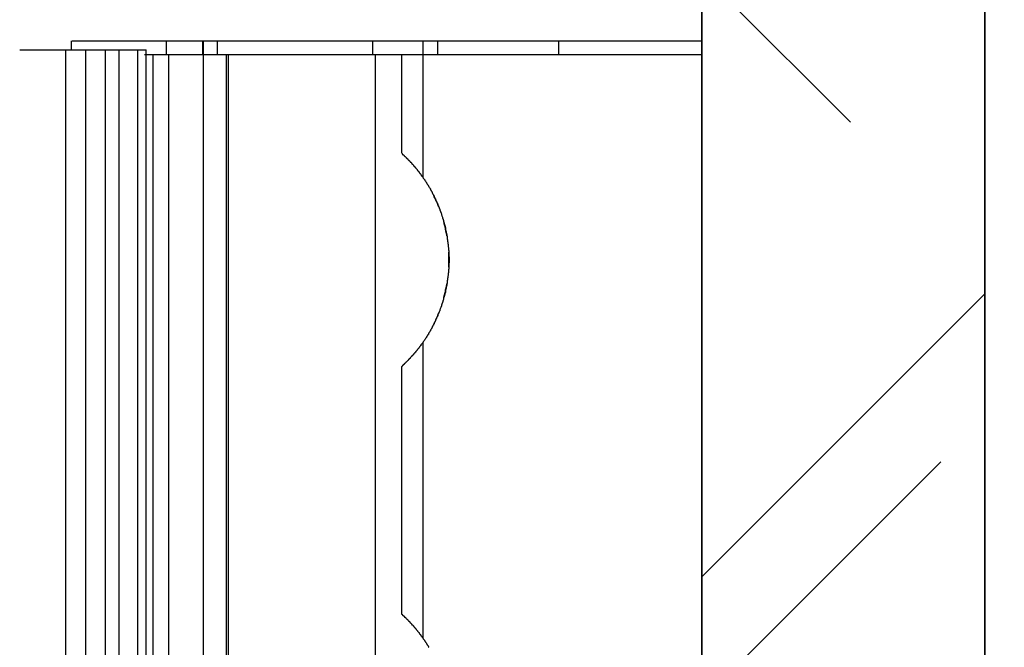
# Model space of a CAD drawing. Extents: x 2 to 87, y -108 to 11.
# Tile 287 of 352: x 43.537 to 43.885, y -34.527 to -34.306. Entities that reach past the tile are written whole.
import ezdxf

# ---------------------------------------------------------------- set-up
doc = ezdxf.new("R2010")
doc.units = 0
doc.header["$MEASUREMENT"] = 0
doc.linetypes.add('DOT', pattern=[0.25, 0, -0.25])
doc.linetypes.add('HIDDEN', pattern=[0.375, 0.25, -0.125])
for name, color, linetype in [('12', 7, 'CONTINUOUS'), ('18', 7, 'CONTINUOUS'), ('20', 7, 'CONTINUOUS'), ('6', 7, 'CONTINUOUS'), ('8', 7, 'CONTINUOUS')]:
    doc.layers.add(name, color=color, linetype=linetype)

msp = doc.modelspace()

# ---------------------------------------------------------------- linework, layer by layer
at = {"layer": '12', "color": 1, "linetype": 'HIDDEN'}
msp.add_lwpolyline([(43.8776, -37.2275), (43.7776, -37.2275), (43.7776, -33.1075), (43.8776, -33.1075)], close=True, dxfattribs=at)
at = {"layer": '18', "color": 7, "linetype": 'Continuous'}
msp.add_line((43.7776, -34.5025), (43.8776, -34.4025), dxfattribs=at)
at = {"layer": '18', "color": 1, "linetype": 'Continuous'}
msp.add_lwpolyline([(43.8776, -37.2275), (43.7776, -37.2275), (43.7776, -33.1075), (43.8776, -33.1075)], close=True, dxfattribs=at)
at = {"layer": '20', "color": 62, "linetype": 'Continuous'}
for p, q in [((43.5548, -34.3131), (43.5548, -34.3163)), ((43.5551, -34.3131), (43.5885, -34.3131)), ((43.5885, -34.3131), (43.6012, -34.3131)), ((43.5885, -34.3179), (43.5885, -34.3131)), ((43.6006, -34.3131), (43.6065, -34.3131)), ((43.6012, -34.3131), (43.6013, -34.3131)), ((43.6012, -34.3131), (43.6012, -34.3179)), ((43.6015, -34.6275), (43.6015, -34.3131)), ((43.6065, -34.3131), (43.6614, -34.3131)), ((43.6065, -34.3179), (43.6065, -34.3131)), ((43.6614, -34.3131), (43.6793, -34.3131)), ((43.6614, -34.3179), (43.6614, -34.3131)), ((43.6791, -34.3131), (43.6791, -34.3614)), ((43.6792, -34.3131), (43.6844, -34.3131)), ((43.6844, -34.3131), (43.7271, -34.3131)), ((43.6844, -34.3179), (43.6844, -34.3131)), ((43.7271, -34.3131), (43.7776, -34.3131)), ((43.7271, -34.3179), (43.7271, -34.3131)), ((43.5367, -34.3163), (43.5528, -34.3163)), ((43.5528, -34.3163), (43.56, -34.3163)), ((43.5528, -34.3163), (43.5528, -34.6243)), ((43.56, -34.3163), (43.5669, -34.3163)), ((43.56, -34.6243), (43.56, -34.3163)), ((43.5669, -34.3163), (43.5718, -34.3163)), ((43.5669, -34.6243), (43.5669, -34.3163)), ((43.5718, -34.3163), (43.5784, -34.3163)), ((43.5718, -34.6243), (43.5718, -34.3163)), ((43.5784, -34.3163), (43.5813, -34.3163)), ((43.5784, -34.6243), (43.5784, -34.3163)), ((43.5813, -34.6243), (43.5813, -34.3163)), ((43.5807, -34.3179), (43.5838, -34.3179)), ((43.5838, -34.3179), (43.5893, -34.3179)), ((43.5838, -34.6227), (43.5838, -34.3179)), ((43.5893, -34.3179), (43.6097, -34.3179)), ((43.5893, -34.6227), (43.5893, -34.3179)), ((43.6097, -34.3179), (43.6103, -34.3179)), ((43.6097, -34.6227), (43.6097, -34.3179)), ((43.6098, -34.3179), (43.6623, -34.3179)), ((43.6104, -34.6227), (43.6104, -34.3179)), ((43.6623, -34.3179), (43.6715, -34.3179)), ((43.6623, -34.6227), (43.6623, -34.3179)), ((43.6715, -34.3179), (43.6715, -34.3527)), ((43.6715, -34.3179), (43.6787, -34.3179)), ((43.6787, -34.3179), (43.7776, -34.3179)), ((43.6791, -34.4196), (43.6791, -34.5242)), ((43.6715, -34.4282), (43.6715, -34.5156))]:
    msp.add_line(p, q, dxfattribs=at)
for points in [[(43.6716, -34.3528), (43.6716, -34.3529), (43.6716, -34.3529), (43.6716, -34.3529), (43.6716, -34.3529), (43.6716, -34.3529), (43.6716, -34.3529), (43.6717, -34.3529), (43.6717, -34.3529), (43.6717, -34.3529), (43.6717, -34.3529), (43.6717, -34.353), (43.6717, -34.353), (43.6717, -34.353), (43.6718, -34.353), (43.6718, -34.353), (43.6718, -34.353), (43.6718, -34.353), (43.6718, -34.3531), (43.6718, -34.3531), (43.6718, -34.3531), (43.6719, -34.3531), (43.6719, -34.3531), (43.6719, -34.3531), (43.6719, -34.3532), (43.6719, -34.3532), (43.672, -34.3532), (43.672, -34.3532), (43.672, -34.3532), (43.672, -34.3532), (43.672, -34.3533), (43.6721, -34.3533), (43.6721, -34.3533), (43.6721, -34.3533), (43.6721, -34.3533), (43.6721, -34.3534), (43.6722, -34.3534), (43.6722, -34.3534), (43.6722, -34.3534), (43.6722, -34.3534), (43.6723, -34.3535), (43.6723, -34.3535), (43.6723, -34.3535), (43.6723, -34.3535), (43.6724, -34.3536), (43.6724, -34.3536), (43.6724, -34.3536), (43.6724, -34.3536), (43.6725, -34.3537), (43.6725, -34.3537), (43.6725, -34.3537), (43.6725, -34.3537), (43.6726, -34.3538), (43.6726, -34.3538), (43.6726, -34.3538), (43.6726, -34.3538), (43.6727, -34.3539), (43.6727, -34.3539), (43.6727, -34.3539), (43.6728, -34.3539), (43.6728, -34.354), (43.6728, -34.354), (43.6728, -34.354), (43.6729, -34.3541), (43.6729, -34.3541), (43.6729, -34.3541), (43.673, -34.3542), (43.673, -34.3542), (43.673, -34.3542), (43.6731, -34.3542), (43.6731, -34.3543), (43.6731, -34.3543), (43.6732, -34.3543), (43.6732, -34.3544), (43.6733, -34.3544), (43.6733, -34.3545), (43.6733, -34.3545), (43.6734, -34.3545), (43.6734, -34.3546), (43.6734, -34.3546), (43.6735, -34.3547), (43.6735, -34.3547), (43.6735, -34.3547), (43.6736, -34.3548), (43.6736, -34.3548), (43.6737, -34.3548), (43.6737, -34.3549), (43.6737, -34.3549), (43.6738, -34.3549), (43.6738, -34.355), (43.6738, -34.355), (43.6739, -34.3551), (43.6739, -34.3551), (43.674, -34.3551), (43.674, -34.3552), (43.674, -34.3552), (43.6741, -34.3553), (43.6741, -34.3553), (43.6742, -34.3553), (43.6742, -34.3554), (43.6742, -34.3554), (43.6743, -34.3555), (43.6743, -34.3555), (43.6744, -34.3556), (43.6744, -34.3556), (43.6744, -34.3556), (43.6745, -34.3557), (43.6745, -34.3557), (43.6746, -34.3558), (43.6746, -34.3558), (43.6746, -34.3559), (43.6747, -34.3559), (43.6747, -34.356), (43.6748, -34.356), (43.6748, -34.356), (43.6749, -34.3561), (43.6749, -34.3561), (43.6749, -34.3562), (43.675, -34.3562), (43.675, -34.3563), (43.6751, -34.3563), (43.6751, -34.3564), (43.6752, -34.3564), (43.6752, -34.3565), (43.6752, -34.3565), (43.6753, -34.3566), (43.6753, -34.3566), (43.6754, -34.3567), (43.6754, -34.3567), (43.6755, -34.3568), (43.6755, -34.3568), (43.6756, -34.3569), (43.6756, -34.3569), (43.6756, -34.357), (43.6757, -34.357), (43.6757, -34.3571), (43.6758, -34.3571), (43.6758, -34.3572), (43.6759, -34.3572), (43.6759, -34.3573), (43.676, -34.3573), (43.676, -34.3574), (43.6761, -34.3574), (43.6761, -34.3575), (43.6761, -34.3576), (43.6762, -34.3576), (43.6762, -34.3577), (43.6763, -34.3577), (43.6763, -34.3578), (43.6764, -34.3578), (43.6764, -34.3579), (43.6765, -34.3579), (43.6765, -34.358), (43.6766, -34.3581), (43.6766, -34.3581), (43.6767, -34.3582), (43.6767, -34.3582), (43.6768, -34.3583), (43.6768, -34.3583), (43.6769, -34.3584), (43.6769, -34.3585), (43.677, -34.3585), (43.677, -34.3586), (43.677, -34.3586), (43.6771, -34.3587), (43.6771, -34.3588), (43.6772, -34.3588), (43.6772, -34.3589), (43.6773, -34.3589), (43.6773, -34.359), (43.6774, -34.3591), (43.6774, -34.3591), (43.6775, -34.3592), (43.6776, -34.3593), (43.6776, -34.3594), (43.6777, -34.3594), (43.6777, -34.3595), (43.6778, -34.3596), (43.6778, -34.3596), (43.6779, -34.3597), (43.6779, -34.3598), (43.678, -34.3598), (43.678, -34.3599), (43.6781, -34.36), (43.6781, -34.36), (43.6782, -34.3601), (43.6782, -34.3602), (43.6783, -34.3602), (43.6783, -34.3603), (43.6784, -34.3604), (43.6784, -34.3604), (43.6785, -34.3605), (43.6785, -34.3606), (43.6786, -34.3606), (43.6786, -34.3607), (43.6787, -34.3608)], [(43.6787, -34.3608), (43.6787, -34.3609), (43.6788, -34.361), (43.6789, -34.3611), (43.679, -34.3612), (43.6791, -34.3613), (43.6792, -34.3615), (43.6792, -34.3616), (43.6793, -34.3617), (43.6794, -34.3618), (43.6795, -34.3619), (43.6796, -34.362), (43.6796, -34.3621), (43.6797, -34.3623), (43.6798, -34.3624), (43.6799, -34.3625), (43.68, -34.3626), (43.68, -34.3627), (43.6801, -34.3629), (43.6802, -34.363), (43.6803, -34.3631), (43.6803, -34.3632), (43.6804, -34.3633), (43.6805, -34.3635), (43.6806, -34.3636), (43.6806, -34.3637), (43.6807, -34.3638), (43.6808, -34.3639), (43.6809, -34.3641), (43.6809, -34.3642), (43.681, -34.3643), (43.6811, -34.3644), (43.6812, -34.3646), (43.6812, -34.3647), (43.6813, -34.3648), (43.6814, -34.3649), (43.6815, -34.3651), (43.6815, -34.3652), (43.6816, -34.3653), (43.6817, -34.3654), (43.6817, -34.3656), (43.6818, -34.3657), (43.6819, -34.3658), (43.682, -34.3659), (43.682, -34.3661), (43.6821, -34.3662), (43.6822, -34.3663), (43.6822, -34.3664), (43.6823, -34.3666), (43.6824, -34.3667), (43.6824, -34.3668), (43.6825, -34.367), (43.6826, -34.3671), (43.6826, -34.3672), (43.6827, -34.3674), (43.6828, -34.3675), (43.6828, -34.3676), (43.6829, -34.3677), (43.683, -34.3679), (43.683, -34.368), (43.6831, -34.3681), (43.6832, -34.3683), (43.6832, -34.3684), (43.6833, -34.3685), (43.6833, -34.3687), (43.6834, -34.3688), (43.6835, -34.3689), (43.6835, -34.3691), (43.6836, -34.3692), (43.6837, -34.3694), (43.6837, -34.3695), (43.6838, -34.3696), (43.6838, -34.3698), (43.6839, -34.3699), (43.684, -34.37), (43.684, -34.3702), (43.6841, -34.3703), (43.6841, -34.3705), (43.6842, -34.3706), (43.6843, -34.3707), (43.6843, -34.3709), (43.6844, -34.371), (43.6844, -34.3712), (43.6845, -34.3713), (43.6846, -34.3714), (43.6846, -34.3716), (43.6847, -34.3717), (43.6847, -34.3719), (43.6848, -34.372), (43.6848, -34.3722), (43.6849, -34.3723), (43.6849, -34.3724), (43.685, -34.3726), (43.6851, -34.3727), (43.6851, -34.3729), (43.6852, -34.373), (43.6852, -34.3732), (43.6853, -34.3733), (43.6853, -34.3734), (43.6854, -34.3737), (43.6855, -34.3739), (43.6855, -34.374), (43.6856, -34.3742), (43.6856, -34.3743), (43.6857, -34.3745), (43.6857, -34.3746), (43.6858, -34.3748), (43.6858, -34.3749), (43.6859, -34.3751), (43.6859, -34.3752), (43.686, -34.3754), (43.686, -34.3755), (43.686, -34.3757), (43.6861, -34.3758), (43.6861, -34.376), (43.6862, -34.3761), (43.6862, -34.3763), (43.6863, -34.3764), (43.6863, -34.3766), (43.6864, -34.3767), (43.6864, -34.3769), (43.6864, -34.377), (43.6865, -34.3772), (43.6865, -34.3773), (43.6866, -34.3775), (43.6866, -34.3776), (43.6866, -34.3778), (43.6867, -34.3779), (43.6867, -34.3781), (43.6868, -34.3782), (43.6868, -34.3784), (43.6868, -34.3785), (43.6869, -34.3787), (43.6869, -34.3788), (43.6869, -34.379), (43.687, -34.3791), (43.687, -34.3793), (43.687, -34.3794), (43.6871, -34.3796), (43.6871, -34.3797), (43.6871, -34.3799), (43.6872, -34.3801), (43.6872, -34.3802), (43.6872, -34.3804), (43.6873, -34.3805), (43.6873, -34.3807), (43.6873, -34.3808), (43.6874, -34.381), (43.6874, -34.3811), (43.6874, -34.3813), (43.6875, -34.3815), (43.6875, -34.3816), (43.6875, -34.3818), (43.6875, -34.3819), (43.6876, -34.3821), (43.6876, -34.3822), (43.6876, -34.3824), (43.6876, -34.3826), (43.6877, -34.3827), (43.6877, -34.3829), (43.6877, -34.383), (43.6877, -34.3832), (43.6878, -34.3833), (43.6878, -34.3835), (43.6878, -34.3837), (43.6878, -34.3838), (43.6878, -34.384), (43.6879, -34.3841), (43.6879, -34.3843), (43.6879, -34.3845), (43.6879, -34.3846), (43.6879, -34.3848), (43.688, -34.3849), (43.688, -34.3851), (43.688, -34.3853), (43.688, -34.3854), (43.688, -34.3856), (43.688, -34.3857), (43.688, -34.3859), (43.6881, -34.3861), (43.6881, -34.3862), (43.6881, -34.3864), (43.6881, -34.3865), (43.6881, -34.3867), (43.6881, -34.3869), (43.6881, -34.387), (43.6882, -34.3872), (43.6882, -34.3873), (43.6882, -34.3875), (43.6882, -34.3877), (43.6882, -34.3878), (43.6882, -34.388), (43.6882, -34.3881), (43.6882, -34.3883), (43.6882, -34.3885), (43.6882, -34.3886), (43.6882, -34.3888), (43.6882, -34.3889), (43.6882, -34.3891), (43.6882, -34.3893), (43.6883, -34.3894), (43.6883, -34.3896), (43.6883, -34.3897), (43.6883, -34.3899), (43.6883, -34.3901), (43.6883, -34.3902), (43.6883, -34.3904), (43.6883, -34.3905), (43.6883, -34.3907), (43.6883, -34.3909), (43.6883, -34.391), (43.6883, -34.3912), (43.6883, -34.3913), (43.6883, -34.3915), (43.6882, -34.3917), (43.6882, -34.3918), (43.6882, -34.392), (43.6882, -34.3922), (43.6882, -34.3923), (43.6882, -34.3925), (43.6882, -34.3926), (43.6882, -34.3928), (43.6882, -34.393), (43.6882, -34.3931), (43.6882, -34.3933), (43.6882, -34.3934), (43.6882, -34.3936), (43.6882, -34.3938), (43.6881, -34.3939), (43.6881, -34.3941), (43.6881, -34.3942), (43.6881, -34.3944), (43.6881, -34.3946), (43.6881, -34.3947), (43.6881, -34.3949), (43.6881, -34.395), (43.688, -34.3952), (43.688, -34.3954), (43.688, -34.3955), (43.688, -34.3957), (43.688, -34.3958), (43.688, -34.396), (43.6879, -34.3962), (43.6879, -34.3963), (43.6879, -34.3965), (43.6879, -34.3966), (43.6879, -34.3968), (43.6878, -34.3969), (43.6878, -34.3971), (43.6878, -34.3973), (43.6878, -34.3974), (43.6878, -34.3976), (43.6877, -34.3977), (43.6877, -34.3979), (43.6877, -34.3981), (43.6877, -34.3982), (43.6876, -34.3984), (43.6876, -34.3985), (43.6876, -34.3987), (43.6876, -34.3988), (43.6875, -34.399), (43.6875, -34.3992), (43.6875, -34.3993), (43.6875, -34.3995), (43.6874, -34.3996), (43.6874, -34.3998), (43.6874, -34.3999), (43.6873, -34.4001), (43.6873, -34.4003), (43.6873, -34.4004), (43.6873, -34.4006), (43.6872, -34.4007), (43.6872, -34.4009), (43.6872, -34.401), (43.6871, -34.4012), (43.6871, -34.4013), (43.6871, -34.4015), (43.687, -34.4016), (43.687, -34.4018), (43.687, -34.402), (43.6869, -34.4021), (43.6869, -34.4023), (43.6868, -34.4024), (43.6868, -34.4026), (43.6868, -34.4027), (43.6867, -34.4029), (43.6867, -34.403), (43.6867, -34.4032), (43.6866, -34.4033), (43.6866, -34.4035), (43.6865, -34.4036), (43.6865, -34.4038), (43.6864, -34.4039), (43.6864, -34.4041), (43.6864, -34.4042), (43.6863, -34.4044), (43.6863, -34.4045), (43.6862, -34.4047), (43.6862, -34.4048), (43.6861, -34.405), (43.6861, -34.4051), (43.6861, -34.4053), (43.686, -34.4054), (43.686, -34.4056), (43.6859, -34.4057), (43.6859, -34.4059), (43.6858, -34.406), (43.6858, -34.4062), (43.6857, -34.4063), (43.6857, -34.4065), (43.6856, -34.4066), (43.6856, -34.4068), (43.6855, -34.4069), (43.6855, -34.4071), (43.6854, -34.4072), (43.6854, -34.4073), (43.6853, -34.4075), (43.6853, -34.4076), (43.6852, -34.4078), (43.6852, -34.4079), (43.6851, -34.4081), (43.6851, -34.4082), (43.685, -34.4084), (43.685, -34.4085), (43.6849, -34.4086), (43.6848, -34.4088), (43.6848, -34.4089), (43.6847, -34.4091), (43.6847, -34.4092), (43.6846, -34.4094), (43.6846, -34.4095), (43.6845, -34.4096), (43.6844, -34.4098), (43.6844, -34.4099), (43.6843, -34.4101), (43.6843, -34.4102), (43.6842, -34.4103), (43.6842, -34.4105), (43.6841, -34.4106), (43.684, -34.4108), (43.684, -34.4109), (43.6839, -34.411), (43.6839, -34.4112), (43.6838, -34.4113), (43.6837, -34.4114), (43.6837, -34.4116), (43.6836, -34.4117), (43.6835, -34.4119), (43.6835, -34.412), (43.6834, -34.4121), (43.6834, -34.4123), (43.6833, -34.4124), (43.6832, -34.4125), (43.6832, -34.4127), (43.6831, -34.4128), (43.683, -34.4129), (43.683, -34.4131), (43.6829, -34.4132), (43.6828, -34.4133), (43.6828, -34.4135), (43.6827, -34.4136), (43.6826, -34.4137), (43.6826, -34.4139), (43.6825, -34.414), (43.6824, -34.4141), (43.6824, -34.4142), (43.6823, -34.4144), (43.6822, -34.4145), (43.6822, -34.4146), (43.6821, -34.4148), (43.682, -34.4149), (43.682, -34.415), (43.6819, -34.4151), (43.6818, -34.4153), (43.6817, -34.4154), (43.6817, -34.4155), (43.6816, -34.4156), (43.6815, -34.4158), (43.6815, -34.4159), (43.6814, -34.416), (43.6813, -34.4161), (43.6812, -34.4163), (43.6812, -34.4164), (43.6811, -34.4165), (43.681, -34.4166), (43.681, -34.4168), (43.6809, -34.4169), (43.6808, -34.417), (43.6807, -34.4171), (43.6807, -34.4173), (43.6806, -34.4174), (43.6805, -34.4175), (43.6804, -34.4176), (43.6803, -34.4177), (43.6803, -34.4179), (43.6802, -34.418), (43.6801, -34.4181), (43.68, -34.4182), (43.68, -34.4183), (43.6799, -34.4185), (43.6798, -34.4186), (43.6797, -34.4187), (43.6796, -34.4188), (43.6796, -34.4189), (43.6795, -34.419), (43.6794, -34.4192), (43.6793, -34.4193), (43.6792, -34.4194), (43.6792, -34.4195), (43.6791, -34.4196), (43.679, -34.4197), (43.6789, -34.4199), (43.6788, -34.42), (43.6787, -34.4201)], [(43.6847, -34.3717), (43.6847, -34.3716), (43.6847, -34.3716), (43.6846, -34.3716), (43.6846, -34.3716), (43.6846, -34.3715), (43.6846, -34.3715), (43.6846, -34.3715), (43.6846, -34.3714), (43.6846, -34.3714), (43.6846, -34.3714), (43.6846, -34.3714), (43.6846, -34.3713), (43.6845, -34.3713), (43.6845, -34.3713), (43.6845, -34.3713), (43.6845, -34.3712), (43.6845, -34.3712), (43.6845, -34.3712), (43.6845, -34.3712), (43.6845, -34.3711), (43.6845, -34.3711), (43.6845, -34.3711), (43.6844, -34.3711), (43.6844, -34.371), (43.6844, -34.371), (43.6844, -34.371), (43.6844, -34.371), (43.6844, -34.3709), (43.6844, -34.3709), (43.6844, -34.3709), (43.6844, -34.3709), (43.6843, -34.3708), (43.6843, -34.3708), (43.6843, -34.3708), (43.6843, -34.3707), (43.6843, -34.3707), (43.6843, -34.3707), (43.6843, -34.3707), (43.6843, -34.3706), (43.6843, -34.3706), (43.6842, -34.3706), (43.6842, -34.3706), (43.6842, -34.3705), (43.6842, -34.3705), (43.6842, -34.3705), (43.6842, -34.3705), (43.6842, -34.3704), (43.6842, -34.3704), (43.6842, -34.3704), (43.6841, -34.3704), (43.6841, -34.3703), (43.6841, -34.3703), (43.6841, -34.3703), (43.6841, -34.3703), (43.6841, -34.3702), (43.6841, -34.3702), (43.6841, -34.3702), (43.6841, -34.3702), (43.684, -34.3701), (43.684, -34.3701), (43.684, -34.3701), (43.684, -34.3701), (43.684, -34.37), (43.684, -34.37), (43.684, -34.37), (43.684, -34.37), (43.684, -34.3699), (43.6839, -34.3699), (43.6839, -34.3699), (43.6839, -34.3699), (43.6839, -34.3698), (43.6839, -34.3698), (43.6839, -34.3698), (43.6839, -34.3698), (43.6839, -34.3697), (43.6839, -34.3697), (43.6838, -34.3697), (43.6838, -34.3697), (43.6838, -34.3696), (43.6838, -34.3696), (43.6838, -34.3696), (43.6838, -34.3696), (43.6838, -34.3695), (43.6838, -34.3695), (43.6837, -34.3695), (43.6837, -34.3695), (43.6837, -34.3694), (43.6837, -34.3694), (43.6837, -34.3694), (43.6837, -34.3694), (43.6837, -34.3693), (43.6837, -34.3693), (43.6837, -34.3693), (43.6836, -34.3693), (43.6836, -34.3692), (43.6836, -34.3691), (43.6836, -34.3691), (43.6836, -34.3691), (43.6835, -34.3691), (43.6835, -34.369), (43.6835, -34.369), (43.6835, -34.369), (43.6835, -34.369), (43.6835, -34.3689), (43.6835, -34.3689), (43.6835, -34.3689), (43.6834, -34.3689), (43.6834, -34.3688), (43.6834, -34.3688), (43.6834, -34.3688), (43.6834, -34.3688), (43.6834, -34.3687), (43.6834, -34.3687), (43.6834, -34.3687), (43.6833, -34.3687), (43.6833, -34.3686), (43.6833, -34.3686), (43.6833, -34.3686), (43.6833, -34.3686), (43.6833, -34.3685), (43.6833, -34.3685), (43.6833, -34.3685), (43.6832, -34.3685), (43.6832, -34.3684), (43.6832, -34.3684), (43.6832, -34.3684), (43.6832, -34.3684), (43.6832, -34.3683), (43.6832, -34.3683), (43.6832, -34.3683), (43.6831, -34.3683), (43.6831, -34.3682), (43.6831, -34.3682), (43.6831, -34.3682), (43.6831, -34.3682), (43.6831, -34.3681), (43.6831, -34.3681), (43.6831, -34.3681), (43.683, -34.3681), (43.683, -34.368), (43.683, -34.368), (43.683, -34.368), (43.683, -34.368), (43.683, -34.3679), (43.683, -34.3679), (43.683, -34.3679), (43.6829, -34.3679), (43.6829, -34.3678), (43.6829, -34.3678), (43.6829, -34.3678), (43.6829, -34.3678), (43.6829, -34.3677)], [(43.6864, -34.3767), (43.6864, -34.3768), (43.6864, -34.3768), (43.6864, -34.3768), (43.6864, -34.3768), (43.6864, -34.3768), (43.6864, -34.3769), (43.6864, -34.3769), (43.6864, -34.3769), (43.6864, -34.3769), (43.6864, -34.377), (43.6864, -34.377), (43.6865, -34.377), (43.6865, -34.377), (43.6865, -34.3771), (43.6865, -34.3771), (43.6865, -34.3771), (43.6865, -34.3771), (43.6865, -34.3772), (43.6865, -34.3772), (43.6865, -34.3772), (43.6865, -34.3772), (43.6865, -34.3773), (43.6865, -34.3773), (43.6865, -34.3773), (43.6865, -34.3773), (43.6865, -34.3774), (43.6865, -34.3774), (43.6866, -34.3774), (43.6866, -34.3774), (43.6866, -34.3775), (43.6866, -34.3775), (43.6866, -34.3775), (43.6866, -34.3775), (43.6866, -34.3776), (43.6866, -34.3776), (43.6866, -34.3776), (43.6866, -34.3776), (43.6866, -34.3777), (43.6866, -34.3777), (43.6866, -34.3777), (43.6866, -34.3777), (43.6866, -34.3777), (43.6867, -34.3778), (43.6867, -34.3778), (43.6867, -34.3778), (43.6867, -34.3778), (43.6867, -34.3779), (43.6867, -34.3779), (43.6867, -34.3779), (43.6867, -34.3779), (43.6867, -34.378), (43.6867, -34.378), (43.6867, -34.378), (43.6867, -34.378), (43.6867, -34.3781), (43.6867, -34.3781), (43.6867, -34.3781), (43.6867, -34.3781), (43.6868, -34.3782), (43.6868, -34.3782), (43.6868, -34.3782), (43.6868, -34.3782), (43.6868, -34.3783), (43.6868, -34.3783), (43.6868, -34.3783), (43.6868, -34.3783), (43.6868, -34.3784), (43.6868, -34.3784), (43.6868, -34.3784), (43.6868, -34.3784), (43.6868, -34.3785), (43.6868, -34.3785), (43.6868, -34.3785), (43.6868, -34.3785), (43.6868, -34.3786), (43.6869, -34.3786), (43.6869, -34.3786), (43.6869, -34.3786), (43.6869, -34.3787), (43.6869, -34.3787), (43.6869, -34.3787), (43.6869, -34.3787), (43.6869, -34.3788), (43.6869, -34.3788), (43.6869, -34.3788), (43.6869, -34.3788), (43.6869, -34.3789), (43.6869, -34.3789), (43.6869, -34.3789), (43.6869, -34.3789), (43.6869, -34.379), (43.6869, -34.379), (43.687, -34.379), (43.687, -34.379), (43.687, -34.3792), (43.687, -34.3793), (43.687, -34.3793), (43.687, -34.3793), (43.687, -34.3793), (43.687, -34.3794), (43.687, -34.3794), (43.687, -34.3794), (43.687, -34.3794), (43.6871, -34.3795), (43.6871, -34.3795), (43.6871, -34.3795), (43.6871, -34.3795), (43.6871, -34.3796), (43.6871, -34.3796), (43.6871, -34.3796), (43.6871, -34.3796), (43.6871, -34.3797), (43.6871, -34.3797), (43.6871, -34.3797), (43.6871, -34.3797), (43.6871, -34.3798), (43.6871, -34.3798), (43.6871, -34.3798), (43.6871, -34.3798), (43.6871, -34.3799)], [(43.6876, -34.3821), (43.6876, -34.382), (43.6875, -34.382), (43.6875, -34.382), (43.6875, -34.382), (43.6875, -34.3819), (43.6875, -34.3819), (43.6875, -34.3819), (43.6875, -34.3819), (43.6875, -34.3818), (43.6875, -34.3818), (43.6875, -34.3818), (43.6875, -34.3818), (43.6875, -34.3817), (43.6875, -34.3817), (43.6875, -34.3817), (43.6875, -34.3817), (43.6875, -34.3816), (43.6875, -34.3816), (43.6875, -34.3816), (43.6875, -34.3816), (43.6875, -34.3815), (43.6875, -34.3815), (43.6875, -34.3815), (43.6875, -34.3815), (43.6874, -34.3814), (43.6874, -34.3814), (43.6874, -34.3814), (43.6874, -34.3814), (43.6874, -34.3813), (43.6874, -34.3813), (43.6874, -34.3813), (43.6874, -34.3813), (43.6874, -34.3812), (43.6874, -34.3812), (43.6874, -34.3812), (43.6874, -34.3812), (43.6874, -34.3811), (43.6874, -34.3811), (43.6874, -34.3811), (43.6874, -34.3811), (43.6874, -34.381), (43.6874, -34.381), (43.6874, -34.381), (43.6874, -34.381), (43.6874, -34.3809), (43.6873, -34.3809), (43.6873, -34.3809), (43.6873, -34.3809), (43.6873, -34.3808), (43.6873, -34.3808), (43.6873, -34.3808), (43.6873, -34.3808), (43.6873, -34.3807), (43.6873, -34.3807), (43.6873, -34.3807), (43.6873, -34.3807), (43.6873, -34.3806), (43.6873, -34.3806), (43.6873, -34.3806), (43.6873, -34.3806), (43.6873, -34.3805), (43.6873, -34.3805), (43.6873, -34.3805), (43.6873, -34.3805), (43.6873, -34.3804), (43.6872, -34.3804), (43.6872, -34.3804), (43.6872, -34.3804), (43.6872, -34.3803), (43.6872, -34.3803), (43.6872, -34.3803), (43.6872, -34.3803), (43.6872, -34.3802), (43.6872, -34.3802), (43.6872, -34.3802), (43.6872, -34.3802), (43.6872, -34.3801), (43.6872, -34.3801), (43.6872, -34.3801), (43.6872, -34.3801), (43.6872, -34.38), (43.6872, -34.38), (43.6872, -34.38), (43.6872, -34.38), (43.6871, -34.3799), (43.6871, -34.3799), (43.6871, -34.3799), (43.6871, -34.3799), (43.6871, -34.3798), (43.6871, -34.3798), (43.6871, -34.3798), (43.6871, -34.3798), (43.6871, -34.3797), (43.6871, -34.3797), (43.6871, -34.3797), (43.6871, -34.3797), (43.6871, -34.3796), (43.6871, -34.3795), (43.6871, -34.3795), (43.687, -34.3795), (43.687, -34.3795), (43.687, -34.3794), (43.687, -34.3794), (43.687, -34.3794), (43.687, -34.3794), (43.687, -34.3793), (43.687, -34.3793), (43.687, -34.3793), (43.687, -34.3793), (43.687, -34.3792), (43.687, -34.3792), (43.687, -34.3792), (43.687, -34.3792), (43.687, -34.3791), (43.687, -34.3791), (43.687, -34.3791), (43.687, -34.3791), (43.6869, -34.379), (43.6869, -34.379), (43.6869, -34.379), (43.6869, -34.379), (43.6869, -34.3789), (43.6869, -34.3789), (43.6869, -34.3789), (43.6869, -34.3789), (43.6869, -34.3788), (43.6869, -34.3788), (43.6869, -34.3788), (43.6869, -34.3788), (43.6869, -34.3788), (43.6869, -34.3787), (43.6869, -34.3787), (43.6869, -34.3787), (43.6869, -34.3787), (43.6868, -34.3786), (43.6868, -34.3786), (43.6868, -34.3786), (43.6868, -34.3786), (43.6868, -34.3785), (43.6868, -34.3785), (43.6868, -34.3785), (43.6868, -34.3785), (43.6868, -34.3784), (43.6868, -34.3784), (43.6868, -34.3784), (43.6868, -34.3784), (43.6868, -34.3783), (43.6868, -34.3783), (43.6868, -34.3783), (43.6868, -34.3783), (43.6868, -34.3782), (43.6867, -34.3782), (43.6867, -34.3782), (43.6867, -34.3782), (43.6867, -34.3781), (43.6867, -34.3781), (43.6867, -34.3781), (43.6867, -34.3781), (43.6867, -34.378), (43.6867, -34.378), (43.6867, -34.378), (43.6867, -34.378), (43.6867, -34.3779), (43.6867, -34.3779), (43.6867, -34.3779), (43.6867, -34.3779), (43.6867, -34.3778), (43.6866, -34.3778), (43.6866, -34.3778), (43.6866, -34.3778), (43.6866, -34.3778), (43.6866, -34.3777), (43.6866, -34.3777), (43.6866, -34.3777), (43.6866, -34.3777), (43.6866, -34.3776), (43.6866, -34.3776), (43.6866, -34.3776), (43.6866, -34.3776), (43.6866, -34.3775), (43.6866, -34.3775), (43.6866, -34.3775), (43.6866, -34.3775), (43.6865, -34.3774)], [(43.6882, -34.3931), (43.6882, -34.393), (43.6882, -34.393), (43.6882, -34.393), (43.6882, -34.3929), (43.6882, -34.3929), (43.6882, -34.3929), (43.6882, -34.3928), (43.6882, -34.3928), (43.6882, -34.3928), (43.6882, -34.3927), (43.6882, -34.3927), (43.6882, -34.3927), (43.6882, -34.3926), (43.6882, -34.3926), (43.6882, -34.3926), (43.6882, -34.3925), (43.6882, -34.3925), (43.6882, -34.3925), (43.6882, -34.3924), (43.6882, -34.3924), (43.6882, -34.3924), (43.6882, -34.3923), (43.6882, -34.3923), (43.6882, -34.3923), (43.6882, -34.3922), (43.6882, -34.3922), (43.6882, -34.3922), (43.6882, -34.3921), (43.6882, -34.3921), (43.6882, -34.3921), (43.6882, -34.392), (43.6882, -34.392), (43.6882, -34.392), (43.6882, -34.3919), (43.6882, -34.3919), (43.6882, -34.3919), (43.6882, -34.3918), (43.6882, -34.3918), (43.6882, -34.3918), (43.6882, -34.3917), (43.6882, -34.3917), (43.6882, -34.3917), (43.6882, -34.3916), (43.6882, -34.3916), (43.6882, -34.3916), (43.6882, -34.3915), (43.6882, -34.3915), (43.6882, -34.3915), (43.6882, -34.3914), (43.6882, -34.3914), (43.6882, -34.3914), (43.6882, -34.3913), (43.6882, -34.3913), (43.6882, -34.3913), (43.6882, -34.3912), (43.6882, -34.3912), (43.6882, -34.3912), (43.6882, -34.3911), (43.6882, -34.3911), (43.6882, -34.3911), (43.6882, -34.391), (43.6882, -34.391), (43.6882, -34.391), (43.6882, -34.3909), (43.6882, -34.3909), (43.6882, -34.3909), (43.6882, -34.3908), (43.6882, -34.3908), (43.6882, -34.3908), (43.6882, -34.3907), (43.6882, -34.3907), (43.6882, -34.3907), (43.6882, -34.3906), (43.6882, -34.3906), (43.6882, -34.3906), (43.6882, -34.3905), (43.6882, -34.3905), (43.6882, -34.3905), (43.6882, -34.3904), (43.6882, -34.3904), (43.6882, -34.3904), (43.6882, -34.3903), (43.6882, -34.3903), (43.6882, -34.3903), (43.6882, -34.3902), (43.6882, -34.3902), (43.6882, -34.3902), (43.6882, -34.3901), (43.6882, -34.3901), (43.6882, -34.3901), (43.6882, -34.39), (43.6882, -34.39), (43.6882, -34.39), (43.6882, -34.3899), (43.6882, -34.3899), (43.6882, -34.3899), (43.6882, -34.3898), (43.6882, -34.3897), (43.6882, -34.3897), (43.6882, -34.3897), (43.6882, -34.3896), (43.6882, -34.3896), (43.6882, -34.3896), (43.6882, -34.3895), (43.6882, -34.3895), (43.6882, -34.3895), (43.6882, -34.3894), (43.6882, -34.3894), (43.6882, -34.3894), (43.6882, -34.3893), (43.6882, -34.3893), (43.6882, -34.3893), (43.6882, -34.3892), (43.6882, -34.3892), (43.6882, -34.3892), (43.6882, -34.3891), (43.6882, -34.3891), (43.6882, -34.3891), (43.6882, -34.389), (43.6882, -34.389), (43.6882, -34.389), (43.6882, -34.3889), (43.6882, -34.3889), (43.6882, -34.3889), (43.6882, -34.3888), (43.6882, -34.3888), (43.6882, -34.3888), (43.6882, -34.3887), (43.6882, -34.3887), (43.6882, -34.3887), (43.6882, -34.3886), (43.6882, -34.3886), (43.6882, -34.3886), (43.6882, -34.3885), (43.6882, -34.3885), (43.6882, -34.3885), (43.6882, -34.3884), (43.6882, -34.3884), (43.6882, -34.3884), (43.6882, -34.3883), (43.6882, -34.3883), (43.6882, -34.3883), (43.6882, -34.3882), (43.6882, -34.3882), (43.6882, -34.3882), (43.6882, -34.3881), (43.6882, -34.3881), (43.6882, -34.3881), (43.6882, -34.388), (43.6882, -34.388), (43.6882, -34.388), (43.6882, -34.3879), (43.6882, -34.3879), (43.6882, -34.3879), (43.6882, -34.3878)], [(43.6871, -34.4011), (43.6871, -34.4012), (43.6871, -34.4012), (43.6871, -34.4012), (43.6871, -34.4012), (43.6871, -34.4013), (43.6871, -34.4013), (43.6871, -34.4013), (43.6871, -34.4013), (43.6871, -34.4014), (43.6871, -34.4014), (43.6871, -34.4014), (43.6871, -34.4014), (43.6871, -34.4015), (43.6871, -34.4015), (43.6871, -34.4015), (43.687, -34.4015), (43.687, -34.4016), (43.687, -34.4016), (43.687, -34.4016), (43.687, -34.4016), (43.687, -34.4017), (43.687, -34.4017), (43.687, -34.4017), (43.687, -34.4017), (43.687, -34.4018), (43.687, -34.4018), (43.687, -34.4018), (43.687, -34.4018), (43.687, -34.4018), (43.687, -34.4019), (43.687, -34.4019), (43.687, -34.4019), (43.6869, -34.4019), (43.6869, -34.402), (43.6869, -34.402), (43.6869, -34.402), (43.6869, -34.402), (43.6869, -34.4021), (43.6869, -34.4021), (43.6869, -34.4021), (43.6869, -34.4021), (43.6869, -34.4022), (43.6869, -34.4022), (43.6869, -34.4022), (43.6869, -34.4022), (43.6869, -34.4023), (43.6869, -34.4023), (43.6869, -34.4023), (43.6868, -34.4023), (43.6868, -34.4024), (43.6868, -34.4024), (43.6868, -34.4024), (43.6868, -34.4024), (43.6868, -34.4025), (43.6868, -34.4025), (43.6868, -34.4025), (43.6868, -34.4025), (43.6868, -34.4025), (43.6868, -34.4026), (43.6868, -34.4026), (43.6868, -34.4026), (43.6868, -34.4026), (43.6868, -34.4027), (43.6867, -34.4027), (43.6867, -34.4027), (43.6867, -34.4027), (43.6867, -34.4028), (43.6867, -34.4028), (43.6867, -34.4028), (43.6867, -34.4028), (43.6867, -34.4029), (43.6867, -34.4029), (43.6867, -34.4029), (43.6867, -34.4029), (43.6867, -34.403), (43.6867, -34.403), (43.6867, -34.403), (43.6867, -34.403), (43.6866, -34.403), (43.6866, -34.4031), (43.6866, -34.4031), (43.6866, -34.4031), (43.6866, -34.4031), (43.6866, -34.4032), (43.6866, -34.4032), (43.6866, -34.4032), (43.6866, -34.4032), (43.6866, -34.4033), (43.6866, -34.4033), (43.6866, -34.4033), (43.6866, -34.4033), (43.6866, -34.4034), (43.6865, -34.4034), (43.6865, -34.4034), (43.6865, -34.4034), (43.6865, -34.4034), (43.6865, -34.4035), (43.6865, -34.4036), (43.6865, -34.4036), (43.6865, -34.4036), (43.6865, -34.4036), (43.6865, -34.4037), (43.6865, -34.4037), (43.6864, -34.4037), (43.6864, -34.4037), (43.6864, -34.4038), (43.6864, -34.4038), (43.6864, -34.4038), (43.6864, -34.4038), (43.6864, -34.4038), (43.6864, -34.4039), (43.6864, -34.4039), (43.6864, -34.4039), (43.6864, -34.4039), (43.6864, -34.404), (43.6864, -34.404), (43.6864, -34.404), (43.6863, -34.404), (43.6863, -34.4041)], [(43.6865, -34.4036), (43.6865, -34.4035), (43.6865, -34.4035), (43.6866, -34.4035), (43.6866, -34.4035), (43.6866, -34.4035), (43.6866, -34.4034), (43.6866, -34.4034), (43.6866, -34.4034), (43.6866, -34.4034), (43.6866, -34.4033), (43.6866, -34.4033), (43.6866, -34.4033), (43.6866, -34.4033), (43.6866, -34.4032), (43.6866, -34.4032), (43.6866, -34.4032), (43.6866, -34.4032), (43.6866, -34.4031), (43.6867, -34.4031), (43.6867, -34.4031), (43.6867, -34.4031), (43.6867, -34.403), (43.6867, -34.403), (43.6867, -34.403), (43.6867, -34.403), (43.6867, -34.4029), (43.6867, -34.4029), (43.6867, -34.4029), (43.6867, -34.4029), (43.6867, -34.4028), (43.6867, -34.4028), (43.6867, -34.4028), (43.6867, -34.4028), (43.6867, -34.4027), (43.6868, -34.4027), (43.6868, -34.4027), (43.6868, -34.4027), (43.6868, -34.4027), (43.6868, -34.4026), (43.6868, -34.4026), (43.6868, -34.4026), (43.6868, -34.4026), (43.6868, -34.4025), (43.6868, -34.4025), (43.6868, -34.4025), (43.6868, -34.4025), (43.6868, -34.4024), (43.6868, -34.4024), (43.6868, -34.4024), (43.6868, -34.4024), (43.6868, -34.4023), (43.6869, -34.4023), (43.6869, -34.4023), (43.6869, -34.4023), (43.6869, -34.4022), (43.6869, -34.4022), (43.6869, -34.4022), (43.6869, -34.4022), (43.6869, -34.4021), (43.6869, -34.4021), (43.6869, -34.4021), (43.6869, -34.4021), (43.6869, -34.402), (43.6869, -34.402), (43.6869, -34.402), (43.6869, -34.402), (43.6869, -34.4019), (43.6869, -34.4019), (43.687, -34.4019), (43.687, -34.4019), (43.687, -34.4018), (43.687, -34.4018), (43.687, -34.4018), (43.687, -34.4018), (43.687, -34.4017), (43.687, -34.4017), (43.687, -34.4017), (43.687, -34.4017), (43.687, -34.4016), (43.687, -34.4016), (43.687, -34.4016), (43.687, -34.4016), (43.687, -34.4015), (43.687, -34.4015), (43.687, -34.4015), (43.687, -34.4015), (43.6871, -34.4014), (43.6871, -34.4014), (43.6871, -34.4014), (43.6871, -34.4014), (43.6871, -34.4012), (43.6871, -34.4011), (43.6871, -34.4011), (43.6871, -34.4011), (43.6871, -34.4011), (43.6871, -34.401), (43.6872, -34.401), (43.6872, -34.401), (43.6872, -34.401), (43.6872, -34.4009), (43.6872, -34.4009), (43.6872, -34.4009), (43.6872, -34.4009), (43.6872, -34.4008), (43.6872, -34.4008), (43.6872, -34.4008), (43.6872, -34.4008), (43.6872, -34.4007), (43.6872, -34.4007), (43.6872, -34.4007), (43.6872, -34.4007), (43.6872, -34.4006), (43.6872, -34.4006), (43.6872, -34.4006), (43.6872, -34.4006), (43.6873, -34.4005), (43.6873, -34.4005), (43.6873, -34.4005), (43.6873, -34.4005), (43.6873, -34.4004), (43.6873, -34.4004), (43.6873, -34.4004), (43.6873, -34.4004), (43.6873, -34.4003), (43.6873, -34.4003), (43.6873, -34.4003), (43.6873, -34.4003), (43.6873, -34.4002), (43.6873, -34.4002), (43.6873, -34.4002), (43.6873, -34.4002), (43.6873, -34.4001), (43.6873, -34.4001), (43.6873, -34.4001), (43.6873, -34.4001), (43.6874, -34.4), (43.6874, -34.4), (43.6874, -34.4), (43.6874, -34.4), (43.6874, -34.3999), (43.6874, -34.3999), (43.6874, -34.3999), (43.6874, -34.3999), (43.6874, -34.3998), (43.6874, -34.3998), (43.6874, -34.3998), (43.6874, -34.3998), (43.6874, -34.3997), (43.6874, -34.3997), (43.6874, -34.3997), (43.6874, -34.3997), (43.6874, -34.3996), (43.6874, -34.3996), (43.6874, -34.3996), (43.6874, -34.3996), (43.6874, -34.3995), (43.6875, -34.3995), (43.6875, -34.3995), (43.6875, -34.3995), (43.6875, -34.3994), (43.6875, -34.3994), (43.6875, -34.3994), (43.6875, -34.3994), (43.6875, -34.3993), (43.6875, -34.3993), (43.6875, -34.3993), (43.6875, -34.3993), (43.6875, -34.3992), (43.6875, -34.3992), (43.6875, -34.3992), (43.6875, -34.3992), (43.6875, -34.3991), (43.6875, -34.3991), (43.6875, -34.3991), (43.6875, -34.3991), (43.6875, -34.399), (43.6875, -34.399), (43.6875, -34.399), (43.6875, -34.399), (43.6876, -34.3989)], [(43.6829, -34.4132), (43.683, -34.4131), (43.683, -34.4131), (43.683, -34.4131), (43.683, -34.4131), (43.683, -34.4131), (43.683, -34.413), (43.683, -34.413), (43.683, -34.413), (43.6831, -34.413), (43.6831, -34.4129), (43.6831, -34.4129), (43.6831, -34.4129), (43.6831, -34.4129), (43.6831, -34.4128), (43.6831, -34.4128), (43.6831, -34.4128), (43.6832, -34.4128), (43.6832, -34.4127), (43.6832, -34.4127), (43.6832, -34.4127), (43.6832, -34.4127), (43.6832, -34.4126), (43.6832, -34.4126), (43.6832, -34.4126), (43.6833, -34.4126), (43.6833, -34.4125), (43.6833, -34.4125), (43.6833, -34.4125), (43.6833, -34.4125), (43.6833, -34.4124), (43.6833, -34.4124), (43.6833, -34.4124), (43.6833, -34.4124), (43.6834, -34.4123), (43.6834, -34.4123), (43.6834, -34.4123), (43.6834, -34.4123), (43.6834, -34.4122), (43.6834, -34.4122), (43.6834, -34.4122), (43.6834, -34.4122), (43.6835, -34.4121), (43.6835, -34.4121), (43.6835, -34.4121), (43.6835, -34.4121), (43.6835, -34.412), (43.6835, -34.412), (43.6835, -34.412), (43.6835, -34.412), (43.6836, -34.4119), (43.6836, -34.4119), (43.6836, -34.4119), (43.6836, -34.4119), (43.6836, -34.4118), (43.6836, -34.4118), (43.6836, -34.4118), (43.6836, -34.4118), (43.6836, -34.4117), (43.6837, -34.4117), (43.6837, -34.4117), (43.6837, -34.4117), (43.6837, -34.4116), (43.6837, -34.4116), (43.6837, -34.4116), (43.6837, -34.4116), (43.6837, -34.4115), (43.6837, -34.4115), (43.6838, -34.4115), (43.6838, -34.4115), (43.6838, -34.4114), (43.6838, -34.4114), (43.6838, -34.4114), (43.6838, -34.4114), (43.6838, -34.4113), (43.6838, -34.4113), (43.6839, -34.4113), (43.6839, -34.4113), (43.6839, -34.4112), (43.6839, -34.4112), (43.6839, -34.4112), (43.6839, -34.4111), (43.6839, -34.4111), (43.6839, -34.4111), (43.6839, -34.4111), (43.684, -34.411), (43.684, -34.411), (43.684, -34.411), (43.684, -34.411), (43.684, -34.4109), (43.684, -34.4109), (43.684, -34.4109), (43.684, -34.4109), (43.684, -34.4108), (43.6841, -34.4108), (43.6841, -34.4108), (43.6841, -34.4108), (43.6841, -34.4107), (43.6841, -34.4106), (43.6841, -34.4106), (43.6842, -34.4106), (43.6842, -34.4106), (43.6842, -34.4105), (43.6842, -34.4105), (43.6842, -34.4105), (43.6842, -34.4105), (43.6842, -34.4104), (43.6842, -34.4104), (43.6842, -34.4104), (43.6843, -34.4104), (43.6843, -34.4103), (43.6843, -34.4103), (43.6843, -34.4103), (43.6843, -34.4103), (43.6843, -34.4102), (43.6843, -34.4102), (43.6843, -34.4102), (43.6843, -34.4102), (43.6843, -34.4101), (43.6844, -34.4101), (43.6844, -34.4101), (43.6844, -34.41), (43.6844, -34.41), (43.6844, -34.41), (43.6844, -34.41), (43.6844, -34.4099), (43.6844, -34.4099), (43.6844, -34.4099), (43.6845, -34.4099), (43.6845, -34.4098), (43.6845, -34.4098), (43.6845, -34.4098), (43.6845, -34.4098), (43.6845, -34.4097), (43.6845, -34.4097), (43.6845, -34.4097), (43.6845, -34.4097), (43.6845, -34.4096), (43.6846, -34.4096), (43.6846, -34.4096), (43.6846, -34.4096), (43.6846, -34.4095), (43.6846, -34.4095), (43.6846, -34.4095), (43.6846, -34.4095), (43.6846, -34.4094), (43.6846, -34.4094), (43.6847, -34.4094), (43.6847, -34.4093), (43.6847, -34.4093), (43.6847, -34.4093), (43.6847, -34.4093), (43.6847, -34.4092)], [(43.6787, -34.4202), (43.6786, -34.4203), (43.6785, -34.4204), (43.6785, -34.4204), (43.6784, -34.4205), (43.6784, -34.4206), (43.6783, -34.4207), (43.6783, -34.4208), (43.6782, -34.4208), (43.6781, -34.4209), (43.6781, -34.421), (43.678, -34.4211), (43.678, -34.4211), (43.6779, -34.4212), (43.6779, -34.4213), (43.6778, -34.4214), (43.6777, -34.4214), (43.6777, -34.4215), (43.6776, -34.4216), (43.6776, -34.4217), (43.6775, -34.4217), (43.6775, -34.4218), (43.6774, -34.4219), (43.6774, -34.4219), (43.6773, -34.422), (43.6772, -34.4221), (43.6772, -34.4222), (43.6771, -34.4222), (43.6771, -34.4223), (43.677, -34.4224), (43.677, -34.4224), (43.6769, -34.4225), (43.6768, -34.4226), (43.6768, -34.4226), (43.6767, -34.4227), (43.6767, -34.4228), (43.6766, -34.4228), (43.6766, -34.4229), (43.6765, -34.423), (43.6765, -34.423), (43.6764, -34.4231), (43.6764, -34.4232), (43.6763, -34.4232), (43.6762, -34.4233), (43.6762, -34.4234), (43.6761, -34.4234), (43.6761, -34.4235), (43.676, -34.4235), (43.676, -34.4236), (43.6759, -34.4237), (43.6759, -34.4237), (43.6758, -34.4238), (43.6758, -34.4239), (43.6757, -34.4239), (43.6757, -34.424), (43.6756, -34.424), (43.6756, -34.4241), (43.6755, -34.4241), (43.6755, -34.4242), (43.6754, -34.4243), (43.6753, -34.4243), (43.6753, -34.4244), (43.6752, -34.4244), (43.6752, -34.4245), (43.6751, -34.4245), (43.6751, -34.4246), (43.675, -34.4247), (43.675, -34.4247), (43.6749, -34.4248), (43.6749, -34.4248), (43.6748, -34.4249), (43.6748, -34.4249), (43.6747, -34.425), (43.6747, -34.425), (43.6746, -34.4251), (43.6746, -34.4251), (43.6746, -34.4252), (43.6745, -34.4252), (43.6745, -34.4253), (43.6744, -34.4253), (43.6744, -34.4254), (43.6743, -34.4254), (43.6743, -34.4255), (43.6742, -34.4255), (43.6742, -34.4256), (43.6741, -34.4256), (43.6741, -34.4257), (43.674, -34.4257), (43.674, -34.4258), (43.6739, -34.4258), (43.6739, -34.4259), (43.6739, -34.4259), (43.6738, -34.426), (43.6738, -34.426), (43.6737, -34.4261), (43.6737, -34.4261), (43.6736, -34.4261), (43.6736, -34.4262), (43.6736, -34.4262), (43.6734, -34.4264), (43.6733, -34.4265), (43.6733, -34.4265), (43.6732, -34.4266), (43.6732, -34.4266), (43.6732, -34.4266), (43.6731, -34.4267), (43.6731, -34.4267), (43.673, -34.4267), (43.673, -34.4268), (43.673, -34.4268), (43.6729, -34.4268), (43.6729, -34.4269), (43.6729, -34.4269), (43.6728, -34.427), (43.6728, -34.427), (43.6728, -34.427), (43.6727, -34.4271), (43.6727, -34.4271), (43.6727, -34.4271), (43.6726, -34.4271), (43.6726, -34.4272), (43.6726, -34.4272), (43.6725, -34.4272), (43.6725, -34.4273), (43.6725, -34.4273), (43.6724, -34.4273), (43.6724, -34.4274), (43.6724, -34.4274), (43.6723, -34.4274), (43.6723, -34.4274), (43.6723, -34.4275), (43.6723, -34.4275), (43.6722, -34.4275), (43.6722, -34.4275), (43.6722, -34.4276), (43.6722, -34.4276), (43.6721, -34.4276), (43.6721, -34.4276), (43.6721, -34.4277), (43.6721, -34.4277), (43.672, -34.4277), (43.672, -34.4277), (43.672, -34.4277), (43.672, -34.4278), (43.6719, -34.4278), (43.6719, -34.4278), (43.6719, -34.4278), (43.6719, -34.4278), (43.6719, -34.4279), (43.6718, -34.4279), (43.6718, -34.4279), (43.6718, -34.4279), (43.6718, -34.4279), (43.6718, -34.428), (43.6717, -34.428), (43.6717, -34.428), (43.6717, -34.428), (43.6717, -34.428), (43.6717, -34.428), (43.6717, -34.428), (43.6717, -34.4281), (43.6716, -34.4281), (43.6717, -34.428)], [(43.6717, -34.5158), (43.6716, -34.5157), (43.6716, -34.5157), (43.6716, -34.5157), (43.6716, -34.5157), (43.6716, -34.5157), (43.6716, -34.5157), (43.6716, -34.5157), (43.6716, -34.5157), (43.6716, -34.5157), (43.6715, -34.5156), (43.6715, -34.5156), (43.6715, -34.5156), (43.6715, -34.5156), (43.6715, -34.5156), (43.6715, -34.5156), (43.6715, -34.5156), (43.6715, -34.5156), (43.6715, -34.5156), (43.6715, -34.5156), (43.6715, -34.5156), (43.6715, -34.5156), (43.6715, -34.5156), (43.6715, -34.5156), (43.6715, -34.5156), (43.6715, -34.5156), (43.6715, -34.5156), (43.6715, -34.5156), (43.6715, -34.5156), (43.6715, -34.5156), (43.6715, -34.5156), (43.6715, -34.5156), (43.6715, -34.5156), (43.6715, -34.5156), (43.6715, -34.5156), (43.6715, -34.5156), (43.6715, -34.5156), (43.6715, -34.5156), (43.6715, -34.5156), (43.6715, -34.5156), (43.6715, -34.5156), (43.6715, -34.5156), (43.6715, -34.5156), (43.6715, -34.5156), (43.6715, -34.5156), (43.6715, -34.5156), (43.6715, -34.5156), (43.6715, -34.5156), (43.6715, -34.5157), (43.6716, -34.5157), (43.6716, -34.5157), (43.6716, -34.5157), (43.6716, -34.5157), (43.6716, -34.5157), (43.6716, -34.5157), (43.6716, -34.5157), (43.6716, -34.5157), (43.6717, -34.5157), (43.6717, -34.5158), (43.6717, -34.5158), (43.6717, -34.5158), (43.6717, -34.5158), (43.6717, -34.5158), (43.6717, -34.5158), (43.6718, -34.5158), (43.6718, -34.5159), (43.6718, -34.5159), (43.6718, -34.5159), (43.6718, -34.5159), (43.6719, -34.5159), (43.6719, -34.516), (43.6719, -34.516), (43.6719, -34.516), (43.6719, -34.516), (43.672, -34.516), (43.672, -34.5161), (43.672, -34.5161), (43.672, -34.5161), (43.6721, -34.5161), (43.6721, -34.5161), (43.6721, -34.5162), (43.6721, -34.5162), (43.6722, -34.5162), (43.6722, -34.5162), (43.6722, -34.5163), (43.6722, -34.5163), (43.6723, -34.5163), (43.6723, -34.5163), (43.6723, -34.5164), (43.6723, -34.5164), (43.6724, -34.5164), (43.6724, -34.5164), (43.6724, -34.5165), (43.6725, -34.5165), (43.6725, -34.5165), (43.6725, -34.5166), (43.6726, -34.5166), (43.6726, -34.5166), (43.6726, -34.5167), (43.6727, -34.5167), (43.6727, -34.5167), (43.6727, -34.5167), (43.6728, -34.5168), (43.6728, -34.5168), (43.6728, -34.5168), (43.6729, -34.5169), (43.6729, -34.5169), (43.6729, -34.517), (43.673, -34.517), (43.673, -34.517), (43.673, -34.5171), (43.6731, -34.5171), (43.6731, -34.5171), (43.6732, -34.5172), (43.6732, -34.5172), (43.6732, -34.5172), (43.6733, -34.5173), (43.6733, -34.5173), (43.6734, -34.5174), (43.6734, -34.5174), (43.6734, -34.5174), (43.6735, -34.5175), (43.6735, -34.5175), (43.6736, -34.5176), (43.6736, -34.5176), (43.6736, -34.5177), (43.6737, -34.5177), (43.6737, -34.5177), (43.6738, -34.5178), (43.6738, -34.5178), (43.6739, -34.5179), (43.6739, -34.5179), (43.6739, -34.518), (43.674, -34.518), (43.674, -34.5181), (43.6741, -34.5181), (43.6741, -34.5182), (43.6742, -34.5182), (43.6742, -34.5183), (43.6743, -34.5183), (43.6743, -34.5184), (43.6744, -34.5184), (43.6744, -34.5185), (43.6745, -34.5185), (43.6745, -34.5186), (43.6746, -34.5186), (43.6746, -34.5187), (43.6746, -34.5187), (43.6747, -34.5188), (43.6747, -34.5188), (43.6748, -34.5189), (43.6748, -34.5189), (43.6749, -34.519), (43.6749, -34.519), (43.675, -34.5191), (43.675, -34.5191), (43.6751, -34.5192), (43.6751, -34.5193), (43.6752, -34.5193), (43.6752, -34.5194), (43.6753, -34.5194), (43.6753, -34.5195), (43.6754, -34.5195), (43.6755, -34.5196), (43.6755, -34.5197), (43.6756, -34.5197), (43.6756, -34.5198), (43.6757, -34.5198), (43.6757, -34.5199), (43.6758, -34.5199), (43.6758, -34.52), (43.6759, -34.5201), (43.6759, -34.5201), (43.676, -34.5202), (43.676, -34.5203), (43.6761, -34.5203), (43.6761, -34.5204), (43.6762, -34.5204), (43.6762, -34.5205), (43.6763, -34.5206), (43.6764, -34.5206), (43.6764, -34.5207), (43.6765, -34.5208), (43.6765, -34.5208), (43.6766, -34.5209), (43.6766, -34.521), (43.6767, -34.521), (43.6767, -34.5211), (43.6768, -34.5212), (43.6768, -34.5212), (43.6769, -34.5213), (43.677, -34.5214), (43.677, -34.5214), (43.6771, -34.5215), (43.6771, -34.5216), (43.6772, -34.5216), (43.6772, -34.5217), (43.6773, -34.5218), (43.6774, -34.5219), (43.6775, -34.522), (43.6775, -34.5221), (43.6776, -34.5221), (43.6776, -34.5222), (43.6777, -34.5223), (43.6777, -34.5224), (43.6778, -34.5224), (43.6779, -34.5225), (43.6779, -34.5226), (43.678, -34.5227), (43.678, -34.5227), (43.6781, -34.5228), (43.6781, -34.5229), (43.6782, -34.523), (43.6783, -34.523), (43.6783, -34.5231), (43.6784, -34.5232), (43.6784, -34.5233), (43.6785, -34.5234), (43.6785, -34.5234), (43.6786, -34.5235), (43.6787, -34.5236)], [(43.6787, -34.5236), (43.6787, -34.5237), (43.6788, -34.5238), (43.6789, -34.5239), (43.679, -34.5241), (43.6791, -34.5242), (43.6792, -34.5243), (43.6792, -34.5244), (43.6793, -34.5245), (43.6794, -34.5246), (43.6795, -34.5248), (43.6796, -34.5249), (43.6796, -34.525), (43.6797, -34.5251), (43.6798, -34.5252), (43.6799, -34.5253), (43.68, -34.5255), (43.68, -34.5256), (43.6801, -34.5257), (43.6802, -34.5258), (43.6803, -34.5259), (43.6803, -34.5261), (43.6804, -34.5262), (43.6805, -34.5263), (43.6806, -34.5264), (43.6806, -34.5265), (43.6807, -34.5267), (43.6808, -34.5268), (43.6809, -34.5269), (43.6809, -34.527), (43.681, -34.5271), (43.6811, -34.5273), (43.6812, -34.5274)]]:
    msp.add_lwpolyline(points, dxfattribs=at)
at = {"layer": '6', "color": 62, "linetype": 'Continuous'}
for p, q in [((43.7776, -33.1075), (43.7776, -35.9525)), ((43.8776, -37.3775), (43.8776, -33.1075))]:
    msp.add_line(p, q, dxfattribs=at)
at = {"layer": '8', "color": 5, "linetype": 'DOT'}
for p, q in [((44.0776, -34.5893), (33.5276, -24.0393)), ((40.3266, -37.9974), (44.0776, -34.2464))]:
    msp.add_line(p, q, dxfattribs=at)

doc.saveas('drawing.dxf')
